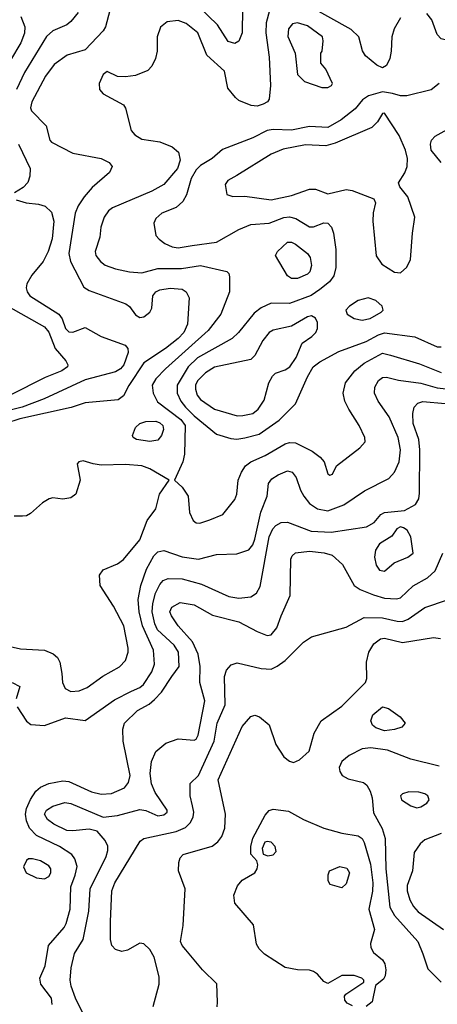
# Model space of a CAD drawing. Extents: x 1173029 to 1307123, y 522559 to 678521.
# Tile 300 of 623: x 1261482 to 1263546, y 542275 to 547140. Entities that reach past the tile are written whole.
import ezdxf

# ---------------------------------------------------------------- set-up
doc = ezdxf.new("R2010")
doc.units = 0

msp = doc.modelspace()

# ---------------------------------------------------------------- linework, layer by layer
at = {"layer": '0CON10XD'}
for points in [[(1263365, 547149.2), (1263333.8, 547095), (1263321.2, 547055), (1263318.9, 546985), (1263311.1, 546948.9), (1263295, 546912.9), (1263275, 546902.7), (1263247.1, 546915), (1263191.2, 546961.2), (1263176.5, 546986.5), (1263159.1, 547055), (1263121, 547091), (1262905, 547212.5)], [(1261928.2, 547185), (1261905.8, 547105), (1261894.3, 547085), (1261805, 546991.1), (1261716, 546965), (1261651.5, 546918.5), (1261609.7, 546860.3), (1261541.3, 546735), (1261534.7, 546705), (1261539.4, 546689.4), (1261613.1, 546615), (1261631.4, 546545), (1261639.2, 546535), (1261745, 546480.9), (1261885, 546454.6), (1261924.2, 546435), (1261938.6, 546415), (1261925.5, 546384.5), (1261839.6, 546310.4), (1261801.1, 546265), (1261770.3, 546219.7), (1261755.8, 546184.2), (1261724.2, 545985), (1261732.2, 545945), (1261799.1, 545819.1), (1261825, 545802.3), (1262006.9, 545736.9), (1262025, 545723.6), (1262055, 545681.8), (1262075, 545668.9), (1262095, 545671.6), (1262125.4, 545695), (1262134.6, 545715), (1262139.6, 545775), (1262155.3, 545794.7), (1262175, 545805.9), (1262225, 545813.6), (1262285, 545808.4), (1262305.5, 545795), (1262319.6, 545765), (1262311.6, 545635), (1262293.7, 545595), (1262265.9, 545565), (1262203.1, 545515), (1262095, 545445.3), (1262021.9, 545331.9), (1261995, 545282), (1261968.3, 545261.7), (1261805, 545247.2), (1261735.5, 545224.5), (1261482.4, 545167.6), (1261410.9, 545145)], [(1261770.4, 547175), (1261735, 547130.9), (1261714.7, 547115.3), (1261645, 547084.6), (1261613.6, 547056.4), (1261505, 546879.5), (1261465.8, 546795)], [(1262716.8, 547185), (1262700.8, 547125), (1262698.9, 547075), (1262715.3, 546955), (1262721.5, 546815), (1262715, 546747.5), (1262706.7, 546735), (1262685, 546722.5), (1262655, 546713.5), (1262625.4, 546715.4), (1262565, 546741.1), (1262548.1, 546755), (1262511.5, 546801.5), (1262494.5, 546885), (1262407.4, 546965), (1262363.2, 547075), (1262305, 547121.8), (1262265, 547136.8), (1262210.9, 547129.1), (1262177.2, 547102.8), (1262161.8, 547055), (1262160.9, 546985), (1262152.4, 546947.6), (1262135, 546910.8), (1262115, 546888.9), (1262055, 546863.5), (1262005, 546858.1), (1261965, 546860), (1261915, 546883.3), (1261895, 546870), (1261874, 546824)], [(1262582.5, 547195), (1262581.1, 547075), (1262565.3, 547034.7), (1262545, 547022.2), (1262512.4, 547032.4), (1262460, 547115), (1262365.2, 547205.2)], [(1263886.9, 547156.9), (1263857.6, 547065), (1263841.7, 547038.3), (1263815, 547022.3), (1263754.7, 547015.3), (1263645, 547025.8), (1263566, 547046), (1263545, 547067.1), (1263518.9, 547138.9), (1263495, 547171.3)], [(1261487.7, 547155), (1261506.6, 547105), (1261505, 547073.8), (1261488.1, 547025), (1261384.7, 546855)], [(1263005, 546804.4), (1263023.8, 546815), (1263027.5, 546825), (1262996.1, 546896.1), (1262970, 546925), (1262970, 546975), (1262977.5, 546985), (1262982.5, 547035), (1262978.1, 547055), (1262905, 547110), (1262855, 547123.8), (1262830.2, 547119.8), (1262811.2, 547095), (1262807.6, 547057.6), (1262844.3, 546975), (1262855, 546870), (1262890, 546835), (1262975, 546805.8), (1263005, 546804.4)], [(1261874, 546824), (1261876.2, 546795), (1261894.4, 546774.4), (1261995, 546718.8), (1262005, 546702.5), (1262032.5, 546592.5), (1262050.5, 546570.5), (1262085, 546549.2), (1262175, 546537.3), (1262235, 546512.5), (1262266.5, 546485), (1262275.9, 546445.9), (1262261.8, 546405), (1262193.8, 546325), (1262135, 546292.2), (1261940.2, 546209.8), (1261920.8, 546195), (1261900, 546165), (1261883.5, 546115), (1261878.2, 546065), (1261854.5, 545995), (1261858.5, 545975), (1261880.5, 545945), (1261905, 545927.7), (1261955, 545908.7), (1262025, 545893.9), (1262085, 545890), (1262165, 545910.6), (1262281.3, 545911.3), (1262375.3, 545925.3), (1262506.2, 545896.2), (1262516, 545886), (1262519.5, 545869.5), (1262519.2, 545795), (1262475.4, 545685), (1262414.1, 545605), (1262202.2, 545415), (1262154, 545365), (1262137.3, 545335), (1262142, 545295), (1262162.6, 545252.6), (1262278.1, 545165), (1262300.6, 545135), (1262297.2, 544992.8), (1262287.5, 544955), (1262247.5, 544865), (1262285, 544830), (1262314.3, 544785), (1262321.4, 544705), (1262340, 544665), (1262355, 544654.3), (1262373, 544653), (1262421.7, 544668.3), (1262486.2, 544695), (1262545, 544768.8), (1262555.6, 544795), (1262561.5, 544865), (1262577.9, 544905), (1262598.5, 544935), (1262625, 544955.4), (1262695, 544987.3), (1262795, 545044.1), (1262815, 545050.3), (1262845, 545049.3), (1262928.1, 545008.1), (1262967.9, 544977.9), (1262986.7, 544955), (1263005, 544896.7), (1263015, 544890), (1263027.5, 544895), (1263047.5, 544935), (1263163.5, 545025), (1263190, 545055), (1263188.5, 545075), (1263160.8, 545135), (1263108.5, 545215), (1263090, 545255), (1263081.2, 545295), (1263091.8, 545345), (1263138.5, 545405), (1263185, 545443.3), (1263275, 545492.1), (1263315, 545482.6), (1263459.1, 545439.1), (1263565, 545397.3)], [(1263556, 546825), (1263516.6, 546793.4), (1263395, 546764.1), (1263365, 546764.1), (1263324.8, 546774.8), (1263275, 546783), (1263205.8, 546764.2), (1263176.7, 546743.3), (1263140.2, 546699.8), (1263071.5, 546645), (1263005, 546606.7), (1262915, 546611.6), (1262825, 546594.8), (1262735, 546597.8), (1262705, 546592.7), (1262635, 546556.2), (1262485, 546499.4), (1262432.9, 546455), (1262375, 546420.4), (1262355, 546398.8), (1262329.5, 546355), (1262305.7, 546274.3), (1262288.3, 546241.7), (1262255, 546212.7), (1262185, 546184.4), (1262155, 546157.1), (1262144.4, 546135), (1262154.5, 546074.5), (1262170.8, 546055), (1262200, 546035), (1262235, 546018), (1262265, 546012.5), (1262335, 546024.2), (1262455, 546041.1), (1262565, 546102.7), (1262625, 546128.7), (1262715, 546134.7), (1262787.4, 546162.6), (1262815, 546165.8), (1262847.6, 546157.6), (1262915, 546117.2), (1262935, 546116), (1262985, 546136.2), (1263005, 546135.5), (1263022.5, 546115), (1263033.6, 546085), (1263044.7, 546005.3), (1263044.7, 545915), (1263035.3, 545875), (1263013.3, 545845), (1262965, 545806.4), (1262922.1, 545777.9), (1262815, 545738.4), (1262725, 545738.9), (1262675, 545716.7), (1262640.8, 545689.2), (1262563.8, 545595), (1262531.5, 545565), (1262360.5, 545469.5), (1262314, 545425), (1262259.7, 545335), (1262260.8, 545295), (1262278.8, 545255), (1262300.7, 545225), (1262345, 545182.7), (1262455, 545092.3), (1262525, 545070.3), (1262555, 545067.6)], [(1263365, 545890), (1263395, 545918), (1263413.3, 545955), (1263423.1, 546085), (1263435.7, 546165), (1263401.1, 546265), (1263360.8, 546315), (1263354.3, 546334.3), (1263385.8, 546384.2), (1263397.2, 546415), (1263398.6, 546455), (1263389.7, 546495), (1263358.5, 546568.5), (1263285, 546677.5), (1263275, 546675.8), (1263250.9, 546635), (1263222, 546608), (1263040.7, 546529.3), (1262995, 546516.7), (1262895, 546521.7), (1262785, 546499.5), (1262724.8, 546475.2), (1262555, 546370.7), (1262511.4, 546345), (1262497.5, 546325), (1262506.4, 546276.4), (1262535, 546266.2), (1262595, 546267.3), (1262725, 546250.8), (1262825, 546271.2), (1262915, 546302.4), (1262945, 546302.3), (1263005, 546280), (1263095, 546301.4), (1263125, 546295.6), (1263232.5, 546255), (1263241.2, 546235), (1263228.6, 546185), (1263226.9, 546145), (1263243.4, 545973.4), (1263272.8, 545932.8), (1263335, 545892), (1263365, 545890)], [(1263565.4, 546435), (1263516.4, 546495), (1263512.3, 546525), (1263518.2, 546545), (1263535.6, 546565), (1263628.1, 546615)], [(1261476.2, 546525), (1261533.1, 546405), (1261532.5, 546367.5), (1261521.2, 546335), (1261499.1, 546310.9), (1261456.2, 546285)], [(1261465, 546250.6), (1261513.3, 546235), (1261575, 546228.5), (1261607.9, 546217.9), (1261638.5, 546188.5), (1261650.8, 546145), (1261642, 546058), (1261623.2, 545995), (1261598.5, 545945), (1261542.1, 545877.9), (1261517.8, 545835), (1261514.5, 545815.5), (1261518.2, 545795), (1261532.1, 545775), (1261675.3, 545685.3), (1261692.4, 545662.4), (1261708.7, 545615), (1261725, 545597.3), (1261745, 545596.4), (1261805, 545618.8), (1261884.2, 545575), (1262002.7, 545532.7), (1262016.1, 545515), (1262018.2, 545495), (1261995.9, 545435), (1261980.4, 545415), (1261955, 545400), (1261805, 545360.8), (1261602.9, 545267.1), (1261493.9, 545226.1), (1261355, 545191.6)], [(1262855, 545861.8), (1262825, 545862.1), (1262805, 545874.5), (1262746.9, 545975), (1262755.6, 545995), (1262805, 546040), (1262825, 546041.5), (1262845, 546031.5), (1262905.2, 545985.2), (1262918.2, 545965), (1262924.5, 545925), (1262916.5, 545895), (1262905, 545883.5), (1262855, 545861.8)], [(1261330.9, 545775), (1261605, 545622.5), (1261625, 545595.6), (1261656.4, 545515), (1261709.4, 545455), (1261719.4, 545435), (1261718.1, 545425), (1261690.6, 545405), (1261608.2, 545371.8), (1261435, 545284.3)], [(1263175, 545654.7), (1263215, 545664.2), (1263268.6, 545695), (1263278.6, 545705), (1263274.3, 545725), (1263242, 545752), (1263205, 545765.6), (1263155, 545752.1), (1263112.5, 545725), (1263094.2, 545705), (1263100, 545685), (1263135, 545663.8), (1263175, 545654.7)], [(1262557.2, 545182.8), (1262585, 545184.1), (1262635, 545194.7), (1262660.8, 545215), (1262690.3, 545259.7), (1262713.9, 545346.1), (1262731.1, 545378.9), (1262746.2, 545393.8), (1262795, 545409.2), (1262817.9, 545425), (1262848.3, 545471.7), (1262877.5, 545542.5), (1262926.2, 545575), (1262945.2, 545594.8), (1262954.7, 545615), (1262954.7, 545644.7), (1262944.4, 545665), (1262925, 545676.2), (1262905, 545672.3), (1262825, 545625.3), (1262735, 545606.2), (1262715, 545594.6), (1262683.3, 545555), (1262645, 545480.8), (1262625, 545461.9), (1262445, 545422.9), (1262400, 545395), (1262360.6, 545355), (1262351.2, 545335), (1262351.1, 545315), (1262359.7, 545285), (1262375, 545262.9), (1262445, 545216.5), (1262557.2, 545182.8)], [(1262555, 545067.6), (1262595, 545073.6), (1262665, 545091.9), (1262765, 545161.5), (1262845, 545241.4), (1262905, 545375.7), (1262933.1, 545425), (1262965, 545449.4), (1263059.5, 545500.5), (1263195, 545549.2), (1263255, 545582.8), (1263285, 545592.8), (1263435, 545572.9), (1263545, 545523.1), (1263565, 545523.8)], [(1261468.6, 543745), (1261515, 543673.3), (1261537, 543657), (1261605, 543653.5), (1261708.7, 543691.3), (1261805, 543677.5), (1261950.5, 543779.5), (1262035, 543822.2), (1262075, 543840), (1262094.2, 543855.8), (1262135, 543918.5), (1262148.6, 543955), (1262143.4, 544025), (1262089.1, 544145), (1262072, 544215), (1262068.1, 544275), (1262080, 544345), (1262109.3, 544425), (1262145, 544490.4), (1262165, 544510.4), (1262195, 544517.3), (1262285, 544485.3), (1262365, 544474.1), (1262455, 544497.9), (1262555, 544500.6), (1262615, 544521.1), (1262634.6, 544545), (1262645, 544572.9), (1262673.8, 544706.2), (1262704.6, 544785), (1262712.3, 544847.7), (1262728.7, 544871.3), (1262759.2, 544890.8), (1262805, 544911.8), (1262828.6, 544905), (1262848.7, 544878.7), (1262869.6, 544815), (1262885.9, 544785.9), (1262915, 544749.4), (1262954, 544724), (1263005, 544713.1), (1263085, 544743.1), (1263187.2, 544812.8), (1263306.8, 544873.2), (1263335.2, 544904.8), (1263358.1, 544955), (1263364.2, 545015), (1263353.1, 545075), (1263307.7, 545177.7), (1263254.5, 545255), (1263235.5, 545295), (1263237.1, 545325), (1263255, 545357.3), (1263275, 545372.1), (1263295, 545373.8), (1263355, 545358.8), (1263465, 545343.5), (1263545, 545321.9), (1263605.2, 545314.8)], [(1261642.5, 542275), (1261638.9, 542305), (1261585.6, 542375), (1261580.6, 542405), (1261607.9, 542465), (1261624.5, 542565), (1261701.8, 542655), (1261711.6, 542675), (1261731.9, 542745), (1261735.3, 542855), (1261756.2, 542913.8), (1261765.3, 542955.3), (1261753.6, 542993.6), (1261739.5, 543015), (1261677.9, 543055), (1261565, 543109.5), (1261529.7, 543145), (1261515, 543181.9), (1261509.7, 543215), (1261515, 543242.5), (1261535, 543287.5), (1261561, 543329), (1261585, 543348.8), (1261625, 543365.4), (1261695, 543378.9), (1261725, 543376.8), (1261837.1, 543325), (1261885, 543312.6), (1261935, 543317.1), (1261999.1, 543345), (1262019, 543371), (1262027.8, 543405), (1261993.8, 543575), (1261992.1, 543635), (1261999.6, 543665), (1262065, 543727.3), (1262122.1, 543757.9), (1262149, 543781), (1262183.2, 543816.8), (1262234.1, 543895), (1262270, 543945), (1262266.8, 544015), (1262245, 544050), (1262162.9, 544125), (1262149.4, 544155), (1262136.4, 544215), (1262139.3, 544255), (1262153, 544307), (1262175, 544350), (1262191.5, 544368.5), (1262215, 544379.2), (1262285, 544377.5), (1262380.3, 544350.3), (1262515, 544289.3), (1262565, 544281.8), (1262625, 544288.5), (1262652.7, 544307.3), (1262670.5, 544339.5), (1262714.5, 544585), (1262733.5, 544625), (1262748.7, 544641.3), (1262775, 544655.4), (1262805, 544657.3), (1262922.9, 544612.9), (1263021.3, 544608.7), (1263196.4, 544633.6), (1263234.5, 544655.5), (1263268, 544695), (1263285, 544705.6), (1263384.2, 544715.8), (1263438.8, 544745), (1263455, 544772.5), (1263459.1, 544800.9), (1263459.7, 545015), (1263454.8, 545065), (1263426.3, 545145), (1263425.3, 545195), (1263432.3, 545225), (1263450, 545245), (1263475, 545254.1), (1263585, 545243)], [(1262125.6, 545055.6), (1262060, 545065), (1262042.5, 545075), (1262040, 545085), (1262054, 545125), (1262076.2, 545145), (1262105.4, 545154.6), (1262155, 545156.9), (1262175, 545148.7), (1262189.6, 545135), (1262192.1, 545115), (1262182.2, 545085), (1262165, 545063.1), (1262125.6, 545055.6)], [(1261735, 543820.9), (1261775, 543824.6), (1261815, 543840.5), (1261893, 543897), (1261975, 543941.9), (1262005.4, 543974.6), (1262017.5, 544015), (1262017.3, 544035), (1261996.7, 544145), (1261945, 544242), (1261880, 544345), (1261876.7, 544395), (1261895, 544421.2), (1261965, 544451.4), (1261995, 544473.1), (1262075, 544570.6), (1262111.9, 544665), (1262155, 544723.3), (1262173.1, 544795), (1262220, 544865), (1262125, 544921.2), (1262085, 544936), (1262005, 544943.1), (1261885, 544938.5), (1261845, 544945.6), (1261795, 544960.8), (1261774.3, 544955.7), (1261766.7, 544945), (1261780, 544865), (1261758.8, 544795), (1261735, 544777.5), (1261695, 544771.1), (1261645, 544777.8), (1261627, 544773), (1261595, 544753.5), (1261535, 544700.6), (1261515, 544689.4), (1261495, 544686.9), (1261455, 544687.1)], [(1263285, 544414.5), (1263333.3, 544456.7), (1263400, 544485), (1263427.5, 544505), (1263416, 544585), (1263397.3, 544617.3), (1263379.5, 544629.5), (1263365, 544633.8), (1263345.9, 544624.1), (1263321.2, 544588.8), (1263260.2, 544549.8), (1263241.1, 544518.9), (1263235.5, 544485), (1263244.6, 544444.6), (1263260.8, 544420.8), (1263285, 544414.5)], [(1261801.8, 542215), (1261757.6, 542305), (1261735.9, 542365), (1261731.2, 542395), (1261735.9, 542455), (1261753.4, 542526.6), (1261796.1, 542595), (1261822.8, 542735), (1261830.3, 542845), (1261908.7, 543005), (1261917.9, 543035), (1261916.9, 543056.9), (1261905, 543084), (1261865, 543130), (1261825, 543140.6), (1261745, 543132.2), (1261715.4, 543134.6), (1261650, 543165), (1261618.8, 543188.8), (1261604.7, 543215), (1261614.6, 543235), (1261645, 543254.7), (1261705, 543271.6), (1261735, 543267.2), (1261895, 543199.2), (1261965, 543208.5), (1262075, 543237.3), (1262105, 543233.3), (1262165, 543207.1), (1262195, 543212.1), (1262210.8, 543225), (1262211.4, 543235), (1262151.5, 543321.5), (1262133.8, 543363.8), (1262126.7, 543415), (1262134.1, 543475), (1262155.3, 543524.7), (1262205, 543565.4), (1262265, 543587.3), (1262345, 543580.5), (1262355, 543585.7), (1262364.6, 543605), (1262396.9, 543775), (1262373.1, 543865), (1262373.8, 543945), (1262364.2, 544005), (1262336.9, 544066.9), (1262264.6, 544145), (1262232.3, 544195), (1262224.6, 544215), (1262233.4, 544236.6), (1262275, 544260), (1262345, 544248.4), (1262435, 544198.4), (1262565.2, 544165.2), (1262655, 544116.5), (1262705, 544098.1), (1262725, 544100.6), (1262753.6, 544135), (1262773.8, 544195), (1262819.6, 544295), (1262822.2, 544475), (1262828.3, 544491.7), (1262845, 544505.5), (1262915, 544514.1), (1262986.3, 544506.3), (1263025.8, 544495), (1263077.4, 544447.4), (1263135.5, 544345), (1263164.8, 544324.8), (1263231.1, 544298.9), (1263285, 544281.6), (1263345, 544278.5), (1263365, 544283.1), (1263427.5, 544342.5), (1263497.6, 544382.4), (1263535, 544416.5), (1263573.5, 544505)], [(1262141.3, 542265), (1262171.6, 542375), (1262170.6, 542410.6), (1262147.3, 542507.3), (1262125, 542545.6), (1262095, 542574.4), (1262075, 542577.5), (1262015, 542543.1), (1261986.4, 542536.4), (1261955, 542545.6), (1261936.9, 542565), (1261930.5, 542595), (1261930, 542685), (1261937.2, 542835), (1261951.8, 542875), (1262078, 543082), (1262096, 543094), (1262255, 543128.8), (1262301.7, 543148.3), (1262326.5, 543173.5), (1262338.6, 543201.4), (1262342.1, 543225), (1262336.1, 543256.1), (1262325.3, 543305), (1262324, 543366), (1262365, 543405.6), (1262442.5, 543575), (1262458.8, 543665), (1262498, 543755), (1262494.7, 543895.3), (1262504.6, 543925.4), (1262527.6, 543952.4), (1262557.3, 543962.7), (1262675, 543934.6), (1262725, 543931.8), (1262754.7, 543945.3), (1262795, 543974.5), (1262885, 544064.4), (1262925, 544091.1), (1263095, 544139.1), (1263185, 544186.5), (1263275, 544184.3), (1263347.5, 544167.5), (1263375, 544167.1), (1263402.4, 544177.6), (1263485, 544236.2), (1263596.3, 544273.7)], [(1262457.3, 542262.7), (1262460, 542285), (1262455.7, 542375.7), (1262385, 542445.8), (1262303.5, 542543.5), (1262284.4, 542565), (1262276.5, 542585), (1262290.3, 542665), (1262299.3, 542845), (1262266.6, 542935), (1262268.2, 542975), (1262275, 542998.8), (1262290, 543015), (1262432.9, 543057.1), (1262462.1, 543077.9), (1262481.2, 543105), (1262495.5, 543145.5), (1262499.3, 543215), (1262463.3, 543385), (1262581.9, 543648.1), (1262625, 543697.8), (1262645, 543703.5), (1262668, 543695), (1262715, 543656), (1262748.9, 543558.9), (1262788.3, 543498.3), (1262815, 543476.2), (1262835, 543470), (1262865, 543483.3), (1262913.4, 543526.6), (1262938.2, 543615), (1262972.2, 543675), (1263075, 543747.5), (1263192, 543865), (1263197.5, 543885), (1263196.9, 543965), (1263207.3, 544015), (1263233, 544057), (1263265, 544080.3), (1263286, 544084), (1263375, 544063.1), (1263527, 544087), (1263562, 544082)], [(1261435, 544043.5), (1261485, 544031.2), (1261605, 544025.4), (1261647.6, 544007.6), (1261668.1, 543988.1), (1261679.6, 543965), (1261690.8, 543909.2), (1261692.9, 543865), (1261705.8, 543835.8), (1261735, 543820.9)], [(1261444.4, 543864.4), (1261482.5, 543845), (1261464, 543785)], [(1263285, 543626.1), (1263241.9, 543641.9), (1263226.2, 543655), (1263217.7, 543675), (1263226.9, 543705), (1263275, 543744.7), (1263305, 543737.5), (1263362.9, 543695), (1263388, 543665), (1263371.2, 543645), (1263335, 543633.3), (1263285, 543626.1)], [(1263555, 543451.5), (1263415.8, 543485.8), (1263300.7, 543530.7), (1263217.9, 543542.1), (1263175, 543537.2), (1263110, 543505), (1263073.8, 543475), (1263061.2, 543445), (1263063.8, 543425), (1263076.7, 543405), (1263105, 543390), (1263180.7, 543370.7), (1263197.4, 543357.4), (1263215, 543328.9), (1263224.8, 543295), (1263231.1, 543221.1), (1263273.3, 543143.3), (1263288.2, 543095), (1263291.7, 542945), (1263311.1, 542755), (1263335, 542713.8), (1263450.4, 542585), (1263474.6, 542525), (1263499.9, 542449.9), (1263565.4, 542385)], [(1263445, 543246.2), (1263465, 543251.2), (1263495, 543268.8), (1263506.2, 543285), (1263500, 543305), (1263485, 543314.3), (1263455, 543323.1), (1263405, 543325.6), (1263375, 543315.8), (1263364.2, 543305), (1263370, 543285), (1263415, 543256), (1263445, 543246.2)], [(1263127.4, 542267.4), (1263100.2, 542280.2), (1263088.6, 542295), (1263087.5, 542315), (1263094.4, 542325.6), (1263182.5, 542385), (1263182.5, 542395), (1263172.5, 542405), (1263135, 542417.5), (1263075, 542417.1), (1263005, 542378), (1262985, 542388), (1262954.5, 542424.5), (1262935, 542437.5), (1262915, 542444.4), (1262855, 542445.4), (1262795, 542456.9), (1262692.6, 542522.6), (1262665, 542549.5), (1262652.3, 542572.3), (1262637.1, 542667.1), (1262545.8, 542775), (1262540, 542815), (1262559.1, 542860.9), (1262582.3, 542887.7), (1262644.4, 542925), (1262656.2, 542945), (1262659.4, 542965), (1262654.3, 542984.3), (1262625, 543017.5), (1262624.5, 543055), (1262635, 543096.2), (1262695, 543210), (1262715, 543232), (1262735, 543240), (1262810.8, 543229.2), (1262885, 543187.7), (1262985, 543146.2), (1263075, 543121.5), (1263155, 543108.1), (1263174.6, 543094.6), (1263184.7, 543074.7), (1263216.9, 542966.9), (1263227.7, 542875), (1263225.8, 542834.2), (1263208.2, 542745), (1263236.4, 542645), (1263215.8, 542575), (1263217.5, 542555), (1263231.3, 542531.3), (1263276, 542495), (1263287.1, 542475), (1263292.5, 542445), (1263289.2, 542415), (1263280.5, 542399.5), (1263241.2, 542368.8), (1263225, 542287.1), (1263195, 542264.1)], [(1262708.8, 543008.8), (1262735, 543013.3), (1262749.1, 543030.9), (1262744.2, 543055), (1262725, 543075.8), (1262705, 543080), (1262694.2, 543075.8), (1262680, 543045), (1262685, 543017.5), (1262708.8, 543008.8)], [(1263565, 543118.6), (1263485, 543088.6), (1263461.4, 543068.6), (1263431.9, 543025), (1263423.1, 542935), (1263397.4, 542862.6), (1263398, 542835), (1263410.8, 542790.8), (1263428.5, 542758.5), (1263452.5, 542732.5), (1263576.9, 542645)], [(1261605, 542894.3), (1261625, 542905.8), (1261636.4, 542925), (1261635.5, 542945), (1261625, 542960), (1261585, 542983.3), (1261545, 542994.2), (1261525, 542994), (1261515, 542986.2), (1261500.5, 542955), (1261513.5, 542925), (1261565, 542900), (1261605, 542894.3)], [(1263075, 542850), (1263016.4, 542866.4), (1263006.7, 542885), (1263006.2, 542915), (1263013.3, 542935), (1263065, 542956.2), (1263098.3, 542948.3), (1263112.2, 542925), (1263095, 542870), (1263075, 542850)]]:
    msp.add_lwpolyline(points, dxfattribs=at)

doc.saveas('drawing.dxf')
